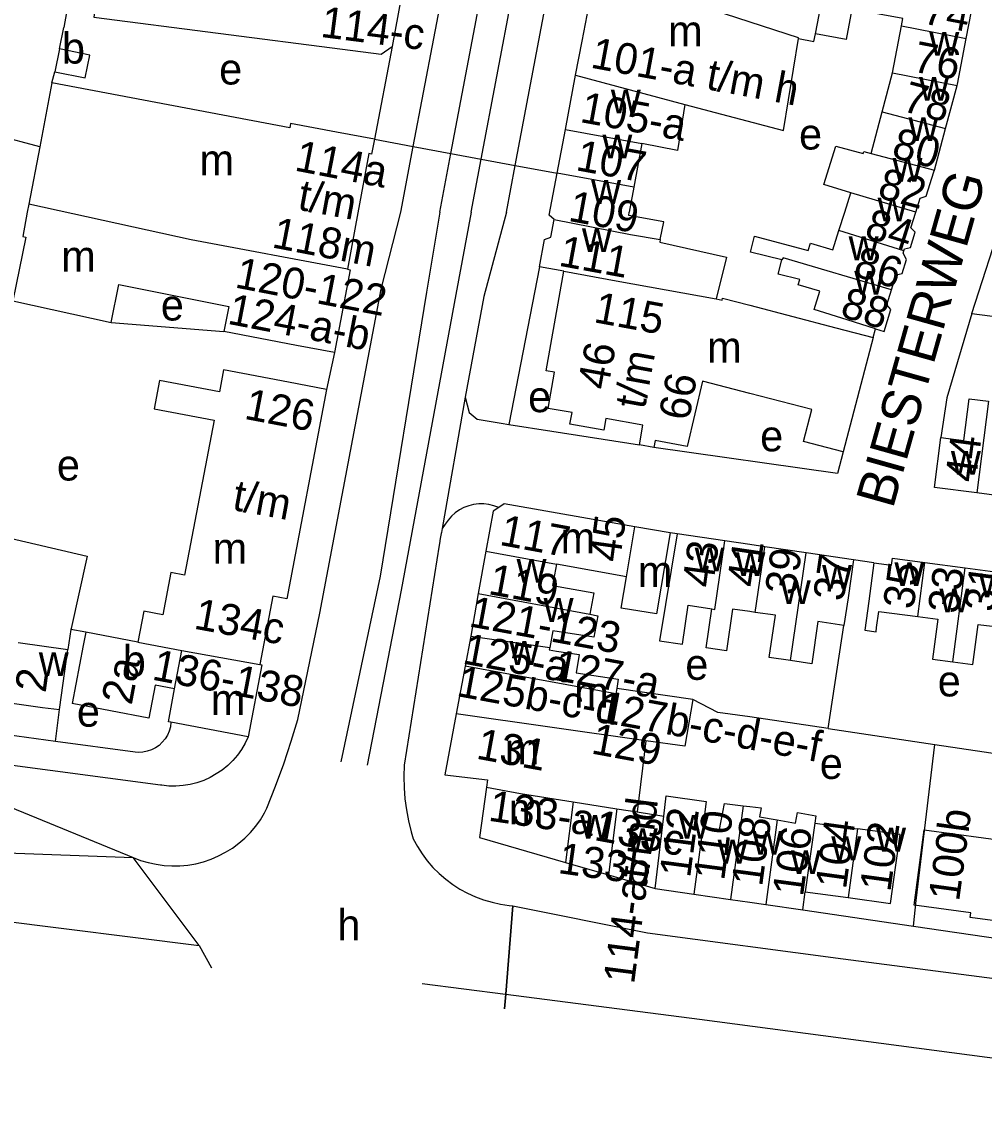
# Model space of a CAD drawing. Extents: x 161141 to 163125, y 381621 to 383200.
# Drawn here: x 161806 to 161930.3, y 381635.2 to 381774.6 of the extents above; entities that cross this region are included whole.
import ezdxf

# ---------------------------------------------------------------- set-up
doc = ezdxf.new("R2010")
doc.units = 0
for name, color, linetype in [('BLT_Basislijn', 7, 'Continuous'), ('BLT_Bebouwing', 7, 'Continuous'), ('BLT_Centroide', 7, 'Continuous'), ('BLT_Huisnummer', 7, 'Continuous'), ('BLT_Huisnummer_ tussenligend', 7, 'Continuous'), ('BLT_Huisnummer_reeks', 7, 'Continuous'), ('BLT_Huisnummer_zonder_bebouwing', 7, 'Continuous'), ('BLT_Onderverdeling_panden', 7, 'Continuous'), ('BLT_Plantopo', 7, 'Continuous'), ('BLT_Straatnaam', 7, 'Continuous'), ('BLT_Vlakafsluiter', 7, 'Continuous')]:
    doc.layers.add(name, color=color, linetype=linetype)

msp = doc.modelspace()

# ---------------------------------------------------------------- linework, layer by layer
at = {"layer": 'BLT_Basislijn'}
for p, q in [((161810.86, 381771.07), (161811.41, 381773.85)), ((161853.8, 381771.37), (161851.52, 381759.41)), ((161809.87, 381766.7), (161810.27, 381768.12)), ((161808.31, 381758.45), (161793.75, 381762.27)), ((161868.56, 381750), (161865.65, 381739.11)), ((161872.82, 381742.91), (161868.88, 381722.57)), ((161865.65, 381739.11), (161863.25, 381726.09)), ((161817.53, 381735.72), (161832.08, 381734.59)), ((161915.92, 381733.79), (161916.24, 381734.91)), ((161846.38, 381731.84), (161845.34, 381727.1)), ((161860.17, 381708.6), (161860.15, 381708.47)), ((161860.26, 381709.11), (161860.17, 381708.6)), ((161890.62, 381708.43), (161889.7, 381708.56)), ((161859.92, 381707.17), (161859.88, 381706.97)), ((161860.03, 381707.82), (161859.92, 381707.17)), ((161860.15, 381708.47), (161860.03, 381707.82)), ((161859.88, 381706.97), (161855.38, 381678.54)), ((161916.02, 381704.68), (161913.4, 381705.09)), ((161812.35, 381696.07), (161811.92, 381693.51)), ((161814.26, 381695.72), (161812.35, 381696.07)), ((161910.11, 381683.27), (161912.15, 381696.6)), ((161810.35, 381681.62), (161785.23, 381685.03)), ((161810.35, 381681.62), (161810.86, 381685.72)), ((161910.11, 381683.27), (161923.89, 381681.21)), ((161785.1, 381681.09), (161820.37, 381666.63)), ((161823.9, 381675.97), (161785.1, 381681.09)), ((161820.63, 381680.23), (161810.35, 381681.62)), ((161921.47, 381661.07), (161923.89, 381681.21)), ((161923.89, 381681.21), (161947.45, 381677.69)), ((161751.25, 381664.94), (161828.91, 381655.26)), ((161906.83, 381659.84), (161921.12, 381657.75)), ((161921.12, 381657.75), (161921.47, 381661.07))]:
    msp.add_line(p, q, dxfattribs=at)
for points in [[(161869.7, 381756.03), (161877.68, 381798.15), (161878.28, 381800.64), (161894.15, 381885.14), (161903.29, 381935.24)], [(161861.39, 381757.58), (161869.51, 381800.45), (161870.11, 381802.93), (161885.94, 381887.2), (161893, 381925.95)], [(161865.33, 381756.85), (161873.42, 381799.6), (161874.02, 381802.09), (161889.87, 381886.48), (161896.93, 381925.2)], [(161856.55, 381758.48), (161860.52, 381779.44)], [(161854.94, 381750), (161856.55, 381758.48)], [(161859.96, 381750), (161861.39, 381757.58)], [(161864.03, 381750), (161865.33, 381756.85)], [(161868.56, 381750), (161869.7, 381756.03)], [(161852.38, 381740.06), (161854.94, 381750)], [(161859.96, 381750), (161858.26, 381739.64)], [(161864.03, 381750), (161862.06, 381739.36)], [(161928.68, 381736.92), (161932.76, 381749.58), (161932.86, 381750)], [(161841.62, 381684.46), (161844.46, 381698.19), (161852.38, 381740.06)], [(161858.26, 381739.64), (161852.27, 381702.97), (161847.17, 381678.97)], [(161862.06, 381739.36), (161854.97, 381701.17), (161850.6, 381678.56)], [(161804.85, 381738.52), (161798.57, 381709.26), (161814.44, 381705.56), (161812.37, 381696.2), (161812.35, 381696.07)], [(161928.68, 381736.92), (161925.42, 381726.02), (161924.68, 381720.87)], [(161928.68, 381736.92), (161933.64, 381736.24), (161958.34, 381732.88)], [(161863.25, 381726.09), (161863.78, 381724.12), (161864.79, 381723.25), (161867.9, 381722.72), (161868.88, 381722.57)], [(161868.88, 381722.57), (161874.42, 381721.7), (161885.74, 381719.94)], [(161912.06, 381719.04), (161911.31, 381716.21), (161887.62, 381719.6)], [(161867.57, 381711.82), (161866.95, 381712.06), (161866.31, 381712.22), (161865.66, 381712.3), (161865, 381712.3), (161864.34, 381712.22), (161863.7, 381712.07), (161863.09, 381711.83), (161862.5, 381711.53), (161861.96, 381711.15), (161861.47, 381710.71), (161861.03, 381710.22), (161860.66, 381709.68), (161860.26, 381709.11)], [(161910.11, 381683.27), (161900, 381684.78), (161895.87, 381685.34), (161892.65, 381687.04)], [(161825.26, 381684.09), (161825.18, 381683.52), (161825.03, 381682.96), (161824.8, 381682.44), (161824.51, 381681.95), (161824.14, 381681.5), (161823.72, 381681.11), (161823.25, 381680.78), (161822.74, 381680.52), (161822.2, 381680.34), (161821.63, 381680.23), (161821.06, 381680.2), (161820.63, 381680.23)], [(161837.65, 381672.98), (161838.77, 381675.84), (161839.81, 381678.74), (161840.77, 381681.66), (161841.62, 381684.46)], [(161835.23, 381682.19), (161834.84, 381681.37), (161834.37, 381680.58), (161833.83, 381679.84), (161833.23, 381679.14), (161832.58, 381678.5), (161831.87, 381677.92), (161831.11, 381677.41), (161830.31, 381676.96), (161829.48, 381676.58), (161828.61, 381676.28), (161827.72, 381676.06), (161826.82, 381675.91), (161825.9, 381675.84), (161824.99, 381675.85), (161824.08, 381675.95), (161823.9, 381675.97)], [(161855.38, 381678.54), (161855.33, 381677.09), (161855.36, 381675.64), (161855.46, 381674.2), (161855.65, 381672.76), (161855.92, 381671.34), (161856.26, 381669.93), (161856.53, 381669.03)], [(161820.37, 381666.63), (161821.34, 381666.25), (161822.33, 381665.96), (161823.33, 381665.74), (161824.36, 381665.59), (161825.39, 381665.53), (161826.42, 381665.55), (161827.45, 381665.65), (161828.47, 381665.82), (161829.47, 381666.08), (161830.45, 381666.41), (161831.4, 381666.82), (161832.32, 381667.29), (161833.19, 381667.84), (161834.02, 381668.46), (161834.8, 381669.13), (161835.53, 381669.87), (161836.2, 381670.66), (161836.8, 381671.49), (161837.34, 381672.38), (161837.65, 381672.98)], [(161856.53, 381669.03), (161857.07, 381668.04), (161857.68, 381667.1), (161858.35, 381666.2), (161859.09, 381665.35), (161859.88, 381664.56), (161860.73, 381663.82), (161861.63, 381663.15), (161862.57, 381662.54), (161863.56, 381662), (161864.58, 381661.54), (161865.63, 381661.14), (161866.71, 381660.83), (161867.81, 381660.59), (161868.92, 381660.43), (161869.36, 381660.38)], [(161869.36, 381660.38), (161869.41, 381660.38)], [(161869.41, 381660.38), (161886.79, 381656.88), (161912.03, 381653.52), (161944.86, 381649.28), (161967.98, 381646.28)], [(161921.12, 381657.75), (161945.57, 381654.19), (161946.44, 381654.07)], [(161857.68, 381650.34), (161868.43, 381648.96)], [(161868.43, 381648.96), (161868.48, 381648.96)], [(161868.48, 381648.96), (161893.5, 381645.75), (161965.5, 381636.22), (161972.76, 381635.24)]]:
    msp.add_lwpolyline(points, dxfattribs=at)
at = {"layer": 'BLT_Bebouwing'}
for p, q in [((161813.83, 381786.93), (161811.41, 381773.85)), ((161878.33, 381772.08), (161880.18, 381781.75)), ((161855.27, 381779.25), (161853.8, 381771.37)), ((161927.95, 381772.43), (161929.09, 381778.31)), ((161877.48, 381767.68), (161878.33, 381772.08)), ((161810.86, 381771.07), (161810.27, 381768.12)), ((161876.19, 381760.65), (161877.48, 381767.68)), ((161917.1, 381762.97), (161918.4, 381767.98)), ((161809.87, 381766.7), (161808.31, 381758.45)), ((161925.27, 381760.78), (161926.77, 381766.34)), ((161915.66, 381757.57), (161917.1, 381762.97)), ((161875.14, 381755.02), (161876.19, 381760.65)), ((161923.83, 381755.43), (161925.27, 381760.78)), ((161885.02, 381753.21), (161884.43, 381750)), ((161912.26, 381750), (161913.03, 381752.48)), ((161806.9, 381751.01), (161806.7, 381750)), ((161806.7, 381750), (161806.13, 381746.84)), ((161849.38, 381749.92), (161848.05, 381742.61)), ((161911.51, 381747.61), (161912.26, 381750)), ((161875.98, 381742.35), (161872.82, 381742.91)), ((161817.53, 381735.72), (161818.51, 381740.64)), ((161847.45, 381737.54), (161846.38, 381731.84)), ((161915.92, 381733.79), (161912.06, 381719.04)), ((161887.62, 381719.6), (161885.74, 381719.94)), ((161934.36, 381713.05), (161929.3, 381713.71)), ((161868.26, 381712.3), (161867.57, 381711.82)), ((161885.14, 381709.36), (161868.26, 381712.3)), ((161889.7, 381708.56), (161885.14, 381709.36)), ((161896.77, 381707.53), (161890.62, 381708.43)), ((161865.92, 381706.21), (161864.91, 381700.72)), ((161907.29, 381705.99), (161901.94, 381706.77)), ((161913.4, 381705.09), (161907.29, 381705.99)), ((161884.06, 381702.86), (161875.02, 381704.53)), ((161922.61, 381704.72), (161927.81, 381704.03)), ((161927.81, 381704.03), (161932.95, 381703.34)), ((161864.91, 381700.72), (161863.99, 381695.23)), ((161821, 381694.44), (161814.26, 381695.72)), ((161863.99, 381695.23), (161863.26, 381691.36)), ((161805.51, 381694.38), (161811.92, 381693.51)), ((161863.26, 381691.36), (161862.1, 381685.16)), ((161835.23, 381682.19), (161825.26, 381684.09)), ((161886.56, 381681.68), (161885.46, 381672.5)), ((161888.9, 381671.96), (161889.21, 381674.57)), ((161885.46, 381672.5), (161888.9, 381671.96)), ((161908.37, 381671.07), (161913.88, 381670.33)), ((161876.21, 381665.99), (161881.75, 381664.38)), ((161887.79, 381662.63), (161892.75, 381661.9)), ((161892.75, 381661.9), (161897.49, 381661.21)), ((161906.83, 381659.84), (161907.15, 381662.2)), ((161907.15, 381662.2), (161912.69, 381661.44)), ((161902.06, 381660.54), (161906.83, 381659.84))]:
    msp.add_line(p, q, dxfattribs=at)
for points in [[(161841.09, 381786.52), (161840.43, 381782.89), (161817.2, 381785.53), (161816.76, 381785.58), (161815.28, 381775.18), (161847.42, 381771.03), (161852.38, 381770.4), (161853.8, 381771.37)], [(161919.58, 381774.05), (161919.76, 381774.99), (161913.15, 381776.22), (161912.42, 381772.28), (161908.46, 381773.02)], [(161918.4, 381767.98), (161919.58, 381774.05)], [(161906.27, 381772.41), (161908.26, 381772.02), (161908.46, 381773.02)], [(161891.62, 381763.92), (161904.36, 381760.53), (161906.27, 381772.41)], [(161926.77, 381766.34), (161926.81, 381766.53), (161927.95, 381772.43)], [(161810.27, 381768.12), (161814.17, 381767.33), (161814.77, 381770.28), (161810.86, 381771.07)], [(161851.52, 381759.41), (161846.61, 381760.34), (161840.7, 381761.46), (161840.59, 381760.88), (161809.87, 381766.7)], [(161891.62, 381763.92), (161890.68, 381757.97), (161886.05, 381758.84)], [(161851.52, 381759.41), (161851.16, 381757.5), (161850.82, 381757.56), (161849.38, 381749.92)], [(161886.05, 381758.84), (161885.02, 381753.21)], [(161808.31, 381758.45), (161806.9, 381751.01)], [(161913.03, 381752.48), (161909.57, 381753.57), (161911.12, 381758.51), (161914.62, 381757.56), (161914.7, 381757.82), (161915.66, 381757.57)], [(161874.73, 381749.04), (161874.08, 381749.59), (161875.14, 381755.02)], [(161921.44, 381750), (161922, 381751.79), (161922.78, 381752.05), (161923.77, 381755.21), (161923.83, 381755.43)], [(161872.82, 381742.91), (161873.49, 381746.46), (161874.31, 381746.75), (161874.73, 381749.04)], [(161888.42, 381746.46), (161888.88, 381748.74), (161884.36, 381749.57), (161884.43, 381750)], [(161919.89, 381744.99), (161919.98, 381745.26), (161920.73, 381745.43), (161921.34, 381747.39), (161920.8, 381747.97), (161921.44, 381750)], [(161904.13, 381743.85), (161900.1, 381744.84), (161900.6, 381746.9), (161907.55, 381745.04), (161907.82, 381745.98), (161910.73, 381745.14), (161911.51, 381747.61)], [(161806.13, 381746.84), (161806.5, 381746.77), (161804.85, 381738.52)], [(161888.42, 381746.46), (161888.36, 381746.13), (161896.98, 381744.19), (161895.65, 381738.78)], [(161918.28, 381739.96), (161918.89, 381741.9), (161919.67, 381742.08), (161920.24, 381743.88), (161919.8, 381744.71), (161919.89, 381744.99)], [(161916.24, 381734.91), (161912.55, 381736.07), (161908.3, 381737.4), (161909.05, 381739.79), (161906.26, 381740.6), (161906.46, 381741.3), (161903.67, 381741.99), (161904.13, 381743.85)], [(161848.05, 381742.61), (161848.39, 381742.54), (161847.45, 381737.54)], [(161885.74, 381719.94), (161886.19, 381722.47), (161881.41, 381723.32), (161881.15, 381721.83), (161876.77, 381722.6), (161877.04, 381724.1), (161873.95, 381724.64), (161874.78, 381729.31), (161873.71, 381729.49), (161875.98, 381742.35)], [(161818.51, 381740.64), (161832.72, 381737.8), (161832.08, 381734.59)], [(161916.24, 381734.91), (161917.33, 381734.57), (161918.22, 381737.42), (161917.67, 381738.02), (161918.28, 381739.96)], [(161804.85, 381738.52), (161817.53, 381735.72)], [(161895.65, 381738.78), (161896.43, 381738.64), (161896.49, 381738.87), (161900, 381737.96), (161911.09, 381735.05), (161915.92, 381733.79)], [(161846.38, 381731.84), (161841.47, 381732.76), (161832.08, 381734.59)], [(161845.34, 381727.1), (161840.42, 381728.03), (161832.06, 381729.62), (161831.52, 381726.79), (161823.79, 381728.26), (161823.09, 381724.57), (161830.82, 381723.1), (161827.02, 381703.09), (161825.22, 381703.43), (161824.19, 381697.97), (161821.76, 381698.44), (161821, 381694.44)], [(161912.06, 381719.04), (161906.93, 381720.38), (161908.01, 381724.48), (161900, 381726.57), (161893.89, 381728.17), (161891.91, 381719.72), (161887.78, 381720.48), (161887.62, 381719.6)], [(161845.34, 381727.1), (161840.2, 381700.05), (161838.42, 381700.38), (161836.74, 381691.57)], [(161924.68, 381720.87), (161927.63, 381720.51), (161928.32, 381725.89), (161930.82, 381725.57)], [(161929.3, 381713.71), (161923.84, 381714.43), (161924.68, 381720.87)], [(161867.57, 381711.82), (161866.87, 381711.35), (161865.92, 381706.21)], [(161889.7, 381708.56), (161887.96, 381698.08), (161883.39, 381698.84), (161884.06, 381702.86)], [(161890.62, 381708.43), (161888.32, 381694.59), (161891.29, 381694.16), (161892.02, 381699.2), (161895.08, 381698.74)], [(161901.94, 381706.77), (161900, 381707.05), (161896.77, 381707.53)], [(161875.02, 381704.53), (161874.51, 381701.78), (161879.86, 381700.8), (161879.36, 381698.05)], [(161913.4, 381705.09), (161912.68, 381700.15), (161912.15, 381696.6)], [(161916.02, 381704.68), (161915.36, 381699.73), (161914.85, 381695.97), (161916.3, 381695.78), (161916.37, 381696.32), (161916.65, 381698.42), (161921.67, 381697.75)], [(161916.02, 381704.68), (161918.31, 381704.38), (161918.43, 381705.28), (161922.61, 381704.72)], [(161879.36, 381698.05), (161880.38, 381697.86), (161879.87, 381695.1), (161874.55, 381695.91), (161874.16, 381693.76)], [(161900.7, 381698.29), (161900, 381698.39), (161897.76, 381698.72), (161896.97, 381693.33), (161894.34, 381693.72), (161895.08, 381698.74)], [(161905.25, 381692.06), (161902.5, 381692.46), (161903.3, 381697.91), (161900.7, 381698.29)], [(161921.67, 381697.75), (161924.29, 381697.4), (161923.6, 381692.24), (161926.19, 381691.89)], [(161912.15, 381696.6), (161908.8, 381697.09), (161908, 381691.66), (161905.25, 381692.06)], [(161926.19, 381691.89), (161928.78, 381691.55), (161929.47, 381696.74), (161932.03, 381696.4)], [(161814.26, 381695.72), (161813.93, 381694.02), (161812.5, 381686.51)], [(161810.86, 381685.72), (161811.54, 381690.68), (161811.92, 381693.51)], [(161874.16, 381693.76), (161874.09, 381693.43), (161875.02, 381693.26), (161877.96, 381692.83), (161877.59, 381690.49), (161883, 381689.64), (161882.81, 381688.46)], [(161836.74, 381691.57), (161837, 381691.52), (161835.23, 381682.19)], [(161825.73, 381688.41), (161823.23, 381688.89), (161822.4, 381684.64), (161812.5, 381686.51)], [(161825.26, 381684.09), (161824.92, 381684.15), (161825.73, 381688.41)], [(161892.65, 381687.04), (161882.81, 381688.46)], [(161804.45, 381686.59), (161808.67, 381686.02), (161810.86, 381685.72)], [(161892.65, 381687.04), (161891.59, 381681.02), (161886.56, 381681.68)], [(161862.1, 381685.16), (161860.62, 381677.32), (161866.14, 381676.64), (161866.01, 381675.72)], [(161866.01, 381675.72), (161865.11, 381669.21), (161876.21, 381665.99)], [(161889.21, 381674.57), (161894.37, 381673.87), (161893.91, 381670.51)], [(161893.91, 381670.51), (161896.1, 381670.23), (161896.72, 381673.59), (161899.12, 381673.3)], [(161899.12, 381673.3), (161900, 381673.2), (161901.47, 381673.02), (161901.26, 381671.89), (161903.54, 381671.47)], [(161903.54, 381671.47), (161905.88, 381671.04), (161906.14, 381672.45), (161908.54, 381672.01), (161908.37, 381671.07)], [(161912.69, 381661.44), (161918.18, 381660.69), (161918.86, 381665.64), (161919.4, 381669.59)], [(161919.4, 381669.59), (161913.88, 381670.33)], [(161881.75, 381664.38), (161887.79, 381662.63)], [(161897.49, 381661.21), (161900, 381660.84), (161902.06, 381660.54)]]:
    msp.add_lwpolyline(points, dxfattribs=at)
at = {"layer": 'BLT_Onderverdeling_panden'}
for p, q in [((161908.46, 381773.02), (161910.04, 381781)), ((161919.58, 381774.05), (161927.95, 381772.43)), ((161877.48, 381767.68), (161891.62, 381763.92)), ((161918.4, 381767.98), (161926.77, 381766.34)), ((161917.1, 381762.97), (161925.27, 381760.78)), ((161876.19, 381760.65), (161886.05, 381758.84)), ((161915.66, 381757.57), (161923.83, 381755.43)), ((161885.02, 381753.21), (161875.14, 381755.02)), ((161921.44, 381750), (161913.03, 381752.48)), ((161919.89, 381744.99), (161911.51, 381747.61)), ((161930.82, 381725.57), (161929.3, 381713.71)), ((161884.06, 381702.86), (161885.14, 381709.36)), ((161865.92, 381706.21), (161875.02, 381704.53)), ((161900.7, 381698.29), (161901.94, 381706.77)), ((161905.25, 381692.06), (161907.29, 381705.99)), ((161921.67, 381697.75), (161922.61, 381704.72)), ((161926.19, 381691.89), (161927.81, 381704.03)), ((161864.91, 381700.72), (161879.36, 381698.05)), ((161863.99, 381695.23), (161874.16, 381693.76)), ((161821, 381694.44), (161826.67, 381693.36)), ((161825.73, 381688.41), (161826.67, 381693.36)), ((161826.67, 381693.36), (161836.74, 381691.57)), ((161886.56, 381681.68), (161862.1, 381685.16)), ((161877.18, 381673.82), (161876.21, 381665.99)), ((161877.18, 381673.82), (161882.83, 381672.92)), ((161882.83, 381672.92), (161881.75, 381664.38)), ((161899.12, 381673.3), (161897.49, 381661.21)), ((161887.79, 381662.63), (161888.9, 381671.96)), ((161903.54, 381671.47), (161902.06, 381660.54)), ((161908.37, 381671.07), (161907.15, 381662.2)), ((161893.91, 381670.51), (161892.75, 381661.9)), ((161913.88, 381670.33), (161912.69, 381661.44))]:
    msp.add_line(p, q, dxfattribs=at)
for points in [[(161906.27, 381772.41), (161906.29, 381772.49), (161887.44, 381778.65), (161887.78, 381780.3), (161880.18, 381781.75)], [(161848.05, 381742.61), (161827.85, 381746.42), (161806.9, 381751.01)], [(161874.73, 381749.04), (161884.59, 381747.11), (161888.42, 381746.46)], [(161918.28, 381739.96), (161904.3, 381744.08), (161904.13, 381743.85)], [(161875.98, 381742.35), (161882.76, 381741.14), (161895.65, 381738.78)], [(161895.08, 381698.74), (161895.48, 381698.68), (161896.77, 381707.53)], [(161882.81, 381688.46), (161882.7, 381687.77), (161863.26, 381691.36)], [(161866.01, 381675.72), (161870.39, 381674.91), (161877.18, 381673.82)], [(161882.83, 381672.92), (161885.46, 381672.5)]]:
    msp.add_lwpolyline(points, dxfattribs=at)
at = {"layer": 'BLT_Plantopo'}
msp.add_lwpolyline([(161922.51, 381670.18), (161945.47, 381667.08), (161944.14, 381657.2), (161936.85, 381658.19), (161936.79, 381657.76), (161928.46, 381658.89), (161928.54, 381659.46), (161921.2, 381660.46)], close=True, dxfattribs=at)
at = {"layer": 'BLT_Vlakafsluiter'}
for p, q in [((161851.52, 381759.41), (161856.55, 381758.48)), ((161856.55, 381758.48), (161861.39, 381757.58)), ((161861.39, 381757.58), (161865.33, 381756.85)), ((161865.33, 381756.85), (161869.7, 381756.03)), ((161869.7, 381756.03), (161875.14, 381755.02)), ((161863.25, 381726.09), (161860.26, 381709.11)), ((161800.28, 381667.34), (161820.37, 381666.63)), ((161828.91, 381655.26), (161820.37, 381666.63)), ((161869.36, 381660.38), (161868.43, 381648.96)), ((161869.41, 381660.38), (161868.48, 381648.96)), ((161828.91, 381655.26), (161830.49, 381652.35)), ((161868.43, 381648.96), (161868.28, 381647.08)), ((161868.48, 381648.96), (161868.33, 381647.08))]:
    msp.add_line(p, q, dxfattribs=at)

# ---------------------------------------------------------------- texts
at = {"layer": 'BLT_Centroide'}
for s, p in [('m', (161889.45, 381771.41)), ('b', (161811.18, 381769.19)), ('w', (161923.17, 381770.19)), ('e', (161831.48, 381766.48)), ('w', (161921.85, 381764.38)), ('w', (161882.05, 381762.75)), ('w', (161920.47, 381759.19)), ('e', (161906.35, 381758.08)), ('w', (161880.96, 381756.94)), ('m', (161828.95, 381754.75)), ('w', (161918.42, 381753.91)), ('w', (161879.51, 381751.06)), ('w', (161916.48, 381748.81)), ('w', (161878.32, 381744.84)), ('w', (161912.76, 381743.78)), ('m', (161811.09, 381742.3)), ('w', (161913.49, 381739.31)), ('e', (161823.95, 381735.99)), ('m', (161894.49, 381730.56)), ('e', (161871.37, 381724.15)), ('e', (161901.33, 381719.09)), ('e', (161810.53, 381715.32)), ('w', (161925.96, 381716.06)), ('m', (161875.57, 381705.92)), ('m', (161830.64, 381704.57)), ('w', (161892.88, 381703.58)), ('w', (161898.14, 381702.98)), ('w', (161869.88, 381702.12)), ('m', (161885.55, 381701.58)), ('w', (161909.33, 381701.34)), ('w', (161918.67, 381701.7)), ('w', (161929.58, 381700.25)), ('w', (161904, 381699.36)), ('w', (161924.47, 381698.3)), ('w', (161873.37, 381697.06)), ('b', (161819.03, 381690.03)), ('w', (161868.95, 381691.5)), ('w', (161808.19, 381690.05)), ('e', (161891.67, 381689.57)), ('e', (161924.26, 381687.43)), ('m', (161877.32, 381685.97)), ('m', (161830.41, 381685.03)), ('e', (161813.11, 381683.52)), ('m', (161868.38, 381678.66)), ('e', (161909.03, 381676.77)), ('m', (161868.87, 381670.91)), ('w', (161878.08, 381669.05)), ('w', (161890.84, 381669.06)), ('w', (161884.24, 381667.31)), ('w', (161900.33, 381666.97)), ('w', (161916.3, 381667.39)), ('w', (161895.84, 381665.84)), ('w', (161910.52, 381666.27)), ('w', (161905.3, 381664.47)), ('h', (161846.74, 381655.93))]:
    msp.add_text(s, height=4, dxfattribs=at).set_placement(p)
at = {"layer": 'BLT_Huisnummer'}
for s, rotation, p in [('74', 349.0485, (161922.18, 381774.4)), ('78', 345.0852, (161919.51, 381763.1)), ('107', 349.5997, (161877.4, 381755.43)), ('82', 345.0852, (161916.34, 381751.91)), ('109', 349.5997, (161876.44, 381748.88)), ('84', 342.4771, (161914.63, 381746.75)), ('111', 349.6009, (161875.19, 381743.09)), ('88', 342.6107, (161911.5, 381736.58)), ('44', 82.5582, (161929.15, 381714.98)), ('43', 82.2865, (161895.22, 381701.37)), ('37', 81.6738, (161912.09, 381699.62)), ('33', 82.3972, (161926.91, 381698.01)), ('2a', 79.2413, (161820.18, 381686.21)), ('2', 82.2702, (161809.07, 381687.81)), ('110', 82.4911, (161896.68, 381663.55)), ('102', 82.2183, (161918.14, 381662.09)), ('106', 82.3376, (161906.86, 381661.48)), ('133b', 352.0483, (161875.12, 381664.62))]:
    msp.add_text(s, height=4, rotation=rotation, dxfattribs=at).set_placement(p)
at = {"layer": 'BLT_Huisnummer_ tussenligend'}
for s, rotation, p in [('76', 349.0485, (161920.9, 381768.19)), ('80', 345.0852, (161918.16, 381757.11)), ('86', 342.4771, (161913.19, 381741.84)), ('41', 81.6742, (161900.96, 381701.41)), ('39', 81.6738, (161905.87, 381700.39)), ('119', 349.5406, (161866.1, 381700.67)), ('35', 82.3972, (161921.13, 381698.59)), ('31', 82.3913, (161931.6, 381698.24)), ('112', 82.4911, (161892.28, 381663.91)), ('108', 82.3376, (161901.58, 381662.78)), ('104', 82.2183, (161912.41, 381662.43))]:
    msp.add_text(s, height=4, rotation=rotation, dxfattribs=at).set_placement(p)
at = {"layer": 'BLT_Huisnummer_reeks'}
for s, rotation, p in [('114-c', 352.6529, (161844.47, 381772.64)), ('101-a t/m h', 349.4772, (161879.31, 381768.68)), ('105-a', 349.5997, (161877.94, 381761.65)), ('114a', 349.0406, (161841.09, 381755.39)), ('t/m', 349.5938, (161841.49, 381750.33)), ('118m', 349.0406, (161838.16, 381745.46)), ('120-122', 349.0406, (161833.39, 381740.28)), ('124-a-b', 349.0406, (161832.44, 381735.59)), ('115', 349.5997, (161879.72, 381735.79)), ('46 ', 79.6024, (161881.66, 381726.91)), ('t/m ', 79.6024, (161886.44, 381724.43)), ('66', 79.5938, (161892.14, 381722.93)), ('126', 349.2469, (161834.6, 381723.31)), ('t/m', 349.6455, (161833.05, 381711.54)), ('117', 349.5406, (161867.56, 381707.02)), ('45', 82.2865, (161883.22, 381704.67)), ('121-123', 349.5464, (161863.6, 381696.5)), ('134c', 349.6455, (161828.09, 381696.2)), ('125-a', 349.5406, (161862.78, 381691.7)), ('136-138', 349.2466, (161822.68, 381689.62)), ('127-a', 349.5406, (161874.5, 381689.6)), ('125b-c-d', 349.5441, (161862, 381687.5)), ('127b-c-d-e-f', 349.5441, (161880.18, 381684.22)), ('129', 349.5441, (161879.39, 381680.08)), ('131', 349.5441, (161864.55, 381679.41)), ('133-a', 351.5734, (161866.13, 381671.39)), ('114-at/md', 82.5853, (161885.05, 381650.18)), ('133c', 349.5441, (161879.77, 381668.89))]:
    msp.add_text(s, height=4, rotation=rotation, dxfattribs=at).set_placement(p)
at = {"layer": 'BLT_Huisnummer_zonder_bebouwing'}
msp.add_text('100b', height=4, rotation=82.2426, dxfattribs=at).set_placement((161927.01, 381660.86))
at = {"layer": 'BLT_Straatnaam'}
msp.add_text('BIESTERWEG', height=5, rotation=74.2829, dxfattribs=at).set_placement((161918.46, 381711.57))

doc.saveas('drawing.dxf')
